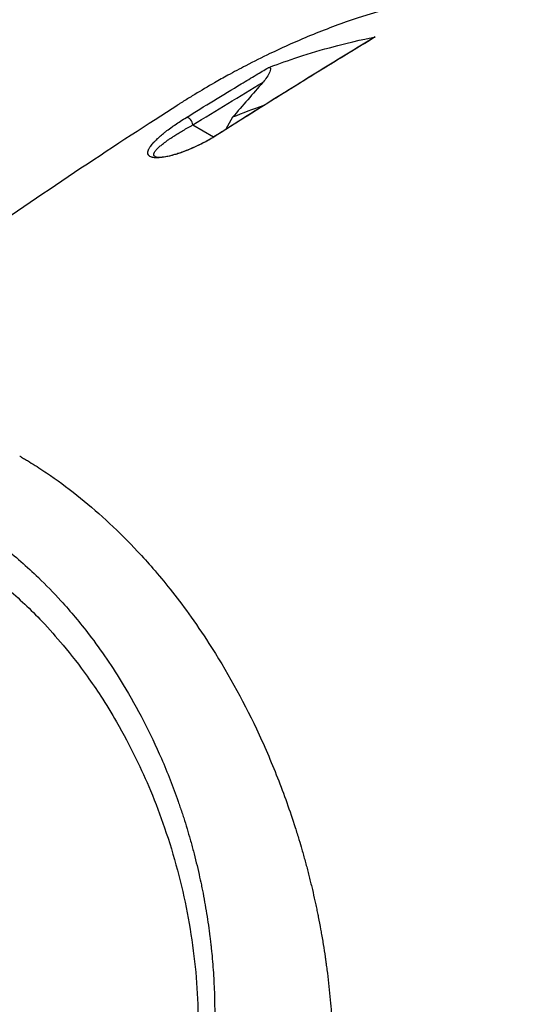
# Model space of a CAD drawing. Header units: millimetres. Extents: x 0 to 4378, y 0 to 2397.
# Tile 621 of 656: x 2605 to 2649, y 1435 to 1519. Entities that reach past the tile are written whole.
import ezdxf

# ---------------------------------------------------------------- set-up
doc = ezdxf.new("R2010")
doc.units = ezdxf.units.MM
doc.header["$LTSCALE"] = 0.2
doc.layers.add('01_Object Line', color=4, linetype='Continuous')

# ---------------------------------------------------------------- blocks, each defined once
blk = doc.blocks.new('Blk$A18R2-0W24D')
for p, q in [((-114.278, 651.843), (-114.87, 650.818)), ((-117.697, 651.181), (-115.921, 650.156)), ((-115.892, 650.139), (-115.892, 650.139))]:
    blk.add_line(p, q)
for centre, major_axis, ratio, start_param, end_param in [((2522.872, -3548.788), (-3801.506, -6584.4), 0.605494, 4.40186, 4.402401), ((-120.909, 587.46), (38.522, 64.028), 0.593124, 0.620935, 0.669644), ((-120.909, 587.46), (38.522, 64.028), 0.593124, 0.618487, 0.61849), ((-118.041, 651.38), (-0.263, 0.426), 0.529145, 3.936183, 6.095295), ((-115.43, 649.872), (-0.268, 0.422), 0.577214, 5.931075, 6.283186)]:
    blk.add_ellipse(centre, major_axis=major_axis, ratio=ratio, start_param=start_param, end_param=end_param)
for points, knots in [([(-102.629, 533.701), (-102.613, 533.711), (-102.419, 533.835), (-102.323, 533.896), (-102.247, 533.945), (-102.018, 534.092), (-101.866, 534.191), (-101.41, 534.489), (-101.106, 534.69), (-100.2, 535.299), (-99.599, 535.713), (-97.807, 536.98), (-96.629, 537.856), (-95.252, 538.928), (-95.034, 539.099), (-94.652, 539.402), (-94.486, 539.534), (-93.937, 539.974), (-93.553, 540.287), (-92.746, 540.954), (-92.314, 541.317), (-91.633, 541.897), (-91.383, 542.113), (-90.933, 542.505), (-90.733, 542.68), (-90.41, 542.965), (-90.287, 543.074), (-88.847, 544.356), (-87.555, 545.564), (-85.563, 547.512), (-84.848, 548.229), (-83.332, 549.79), (-82.533, 550.636), (-79.645, 553.781), (-77.62, 556.157), (-75.159, 559.255), (-74.649, 559.909), (-73.998, 560.76), (-73.852, 560.952), (-73.638, 561.235), (-73.566, 561.331), (-73.421, 561.523), (-73.347, 561.622), (-73.175, 561.853), (-73.081, 561.979), (-72.913, 562.208), (-72.843, 562.304), (-72.671, 562.541), (-72.568, 562.684), (-72.382, 562.944), (-72.298, 563.063), (-71.779, 563.798), (-71.354, 564.422), (-70.4, 565.872), (-69.879, 566.701), (-68.865, 568.394), (-68.372, 569.257), (-67.596, 570.688), (-67.3, 571.252), (-66.946, 571.948), (-66.881, 572.077), (-66.699, 572.441), (-66.583, 572.676), (-66.247, 573.366), (-66.031, 573.824), (-65.703, 574.537), (-65.586, 574.795), (-65.372, 575.276), (-65.274, 575.5), (-65.132, 575.827), (-65.088, 575.93), (-65.006, 576.122), (-64.97, 576.207), (-64.892, 576.391), (-64.849, 576.493), (-64.694, 576.863), (-64.58, 577.136), (-64.288, 577.844), (-64.112, 578.277), (-63.823, 578.999), (-63.706, 579.292), (-63.497, 579.825), (-63.407, 580.056), (-63.235, 580.502), (-63.154, 580.713), (-62.991, 581.14), (-62.91, 581.355), (-62.705, 581.9), (-62.588, 582.218), (-62.361, 582.838), (-62.254, 583.133), (-62.008, 583.819), (-61.871, 584.209), (-61.543, 585.153), (-61.354, 585.707), (-60.053, 589.619), (-59.077, 593.011), (-58.097, 597.089), (-57.944, 597.751), (-57.725, 598.738), (-57.655, 599.059), (-57.288, 600.788), (-57.016, 602.195), (-56.651, 604.32), (-56.535, 605.037), (-56.297, 606.614), (-56.178, 607.474), (-55.986, 609.012), (-55.909, 609.691), (-55.705, 611.663), (-55.598, 612.955), (-55.375, 616.598), (-55.325, 618.941), (-55.422, 623.15), (-55.535, 625.027), (-55.81, 627.745), (-55.914, 628.607), (-56.269, 631.117), (-56.568, 632.755), (-57.279, 635.873), (-57.685, 637.358), (-59.046, 641.563), (-60.166, 644.186), (-62.164, 647.749), (-62.846, 648.831), (-64.296, 650.876), (-65.06, 651.839), (-66.273, 653.201), (-66.685, 653.638), (-67.958, 654.912), (-68.852, 655.707), (-73.475, 659.346), (-77.725, 661.269), (-83.003, 662.315), (-83.613, 662.418), (-84.855, 662.592), (-85.486, 662.662), (-86.77, 662.769), (-87.424, 662.805), (-93.483, 662.976), (-99.04, 661.942), (-105.769, 659.588), (-107.025, 659.1), (-109.209, 658.172), (-110.14, 657.75), (-111.759, 656.974), (-112.45, 656.629), (-113.653, 656.003), (-114.166, 655.729), (-115.062, 655.237), (-115.444, 655.022), (-116.398, 654.477), (-116.966, 654.143), (-117.817, 653.628), (-118.1, 653.455), (-118.523, 653.193), (-118.664, 653.105), (-118.841, 652.993), (-118.909, 652.95), (-118.981, 652.904)], [-6.38032, -6.38032, -6.38032, -6.38032, -6.37821, -6.37821, -6.369846, -6.369846, -6.353117, -6.353117, -6.319657, -6.319657, -6.25276, -6.25276, -6.118821, -6.118821, -6.093562, -6.093562, -6.074245, -6.074245, -6.02934, -6.02934, -5.977241, -5.977241, -5.946683, -5.946683, -5.922148, -5.922148, -5.906985, -5.906985, -5.744468, -5.744468, -5.651851, -5.651851, -5.545767, -5.545767, -5.263109, -5.263109, -5.188236, -5.188236, -5.166424, -5.166424, -5.156096, -5.156096, -5.145051, -5.145051, -5.130591, -5.130591, -5.12026, -5.12026, -5.104932, -5.104932, -5.092289, -5.092289, -5.026821, -5.026821, -4.941899, -4.941899, -4.85599, -4.85599, -4.800726, -4.800726, -4.788117, -4.788117, -4.765241, -4.765241, -4.721287, -4.721287, -4.696404, -4.696404, -4.675122, -4.675122, -4.664727, -4.664727, -4.65667, -4.65667, -4.64693, -4.64693, -4.620997, -4.620997, -4.580201, -4.580201, -4.553194, -4.553194, -4.530725, -4.530725, -4.50998, -4.50998, -4.488898, -4.488898, -4.457903, -4.457903, -4.429176, -4.429176, -4.391259, -4.391259, -4.337563, -4.337563, -4.012989, -4.012989, -3.949041, -3.949041, -3.91815, -3.91815, -3.78308, -3.78308, -3.714321, -3.714321, -3.631782, -3.631782, -3.566461, -3.566461, -3.442027, -3.442027, -3.2143, -3.2143, -3.028646, -3.028646, -2.942037, -2.942037, -2.774506, -2.774506, -2.616657, -2.616657, -2.316725, -2.316725, -2.178502, -2.178502, -2.04381, -2.04381, -1.977504, -1.977504, -1.844402, -1.844402, -1.320414, -1.320414, -1.252574, -1.252574, -1.183446, -1.183446, -1.112702, -1.112702, -0.531304, -0.531304, -0.396945, -0.396945, -0.296158, -0.296158, -0.220657, -0.220657, -0.16405, -0.16405, -0.121678, -0.121678, -0.058094, -0.058094, -0.026366, -0.026366, -0.010502, -0.010502, -0.006369, -0.006369, -0.006369, -0.006369]), ([(-102.007, 658.738), (-103.219, 658.005), (-104.42, 657.275), (-106.769, 655.836), (-107.919, 655.127), (-110.174, 653.73), (-111.278, 653.041), (-113.459, 651.673), (-114.535, 650.995), (-115.597, 650.322)], [0, 0, 0, 0, 0.255884, 0.255884, 0.506619, 0.506619, 0.753309, 0.753309, 1, 1, 1, 1]), ([(-111.219, 656.098), (-109.958, 656.578), (-108.111, 657.225), (-103.93, 658.37), (-102.46, 658.651), (-102.007, 658.738)], [0.000001, 0.000001, 0.000001, 0.000001, 0.4389495, 0.4389495, 0.8481076, 0.8481076, 0.8481076, 0.8481076]), ([(-102.208, 658.652), (-102.192, 658.661), (-102.177, 658.67), (-102.135, 658.693), (-102.106, 658.706), (-102.054, 658.726), (-102.03, 658.734), (-102.007, 658.738)], [0.08876054, 0.08876054, 0.08876054, 0.08876054, 0.09555688, 0.09555688, 0.10788731, 0.10788731, 0.11832169, 0.11832169, 0.11832169, 0.11832169]), ([(-102.129, 533.412), (-102.071, 533.449), (-101.576, 533.762), (-100.496, 534.475), (-100.09, 534.747), (-98.88, 535.575), (-98.079, 536.141), (-95.703, 537.879), (-94.157, 539.084), (-91.588, 541.21), (-90.588, 542.07), (-88.265, 544.143), (-86.966, 545.359), (-79.547, 552.633), (-74.14, 559.367), (-70.591, 564.515), (-69.926, 565.536), (-68.797, 567.371), (-68.324, 568.178), (-67.412, 569.804), (-66.977, 570.617), (-66.135, 572.269), (-65.734, 573.095), (-65.086, 574.5), (-64.832, 575.073), (-64.472, 575.912), (-64.344, 576.216), (-63.744, 577.65), (-63.292, 578.773), (-62.42, 581.026), (-62.009, 582.129), (-61.36, 583.946), (-61.113, 584.657), (-59.929, 588.158), (-59.081, 590.981), (-58.002, 595.103), (-57.681, 596.418), (-57.244, 598.359), (-57.108, 598.985), (-56.718, 600.862), (-56.48, 602.112), (-56.059, 604.569), (-55.873, 605.776), (-54.347, 617.03), (-54.636, 626.242), (-57.048, 636.743), (-57.822, 639.256), (-59.518, 643.444), (-60.352, 645.167), (-61.655, 647.415), (-62.026, 648.016), (-63.769, 650.658), (-65.312, 652.535), (-68.774, 655.865), (-70.677, 657.303), (-72.738, 658.492)], [0.000001, 0.000001, 0.000001, 0.000001, 0.021324, 0.021324, 0.03421, 0.03421, 0.059972, 0.059972, 0.111336, 0.111336, 0.145179, 0.145179, 0.190053, 0.190053, 0.406282, 0.406282, 0.45854, 0.45854, 0.49858, 0.49858, 0.53836, 0.53836, 0.578257, 0.578257, 0.605242, 0.605242, 0.618018, 0.618018, 0.679184, 0.679184, 0.737422, 0.737422, 0.77473, 0.77473, 0.920763, 0.920763, 0.987368, 0.987368, 1.019116, 1.019116, 1.082341, 1.082341, 1.143319, 1.143319, 1.651214, 1.651214, 1.817992, 1.817992, 1.943145, 1.943145, 1.990049, 1.990049, 2.154423, 2.154423, 2.318904, 2.318904, 2.318904, 2.318904]), ([(-118.257, 651.824), (-117.478, 652.305), (-116.698, 652.783), (-115.123, 653.745), (-114.328, 654.228), (-113.105, 654.966), (-112.678, 655.224), (-111.906, 655.687), (-111.562, 655.893), (-111.219, 656.098)], [-1, -1, -1, -1, -0.6676267, -0.6676267, -0.3286444, -0.3286444, -0.1465007, -0.1465007, 0, 0, 0, 0]), ([(-111.219, 656.098), (-111.201, 656.105), (-111.184, 656.11), (-111.151, 656.118), (-111.135, 656.12), (-111.1, 656.119), (-111.083, 656.115), (-111.05, 656.098), (-111.038, 656.084), (-111.016, 656.037), (-111.014, 656.001), (-111.023, 655.902), (-111.045, 655.824), (-111.138, 655.599), (-111.226, 655.441), (-111.433, 655.134), (-111.543, 654.991), (-111.66, 654.856)], [0, 0, 0, 0, 0.0060054, 0.0060054, 0.0118659, 0.0118659, 0.0198848, 0.0198848, 0.0296215, 0.0296215, 0.0453424, 0.0453424, 0.0716462, 0.0716462, 0.1104846, 0.1104846, 0.1435076, 0.1435076, 0.1435076, 0.1435076]), ([(-162.321, 621.313), (-154.382, 628.009), (-145.462, 634.905), (-130.47, 645.44), (-124.07, 649.685), (-118.981, 652.904)], [0, 0, 0, 0, 4.375894, 4.375894, 6.880626, 6.880626, 6.880626, 6.880626]), ([(-115.597, 650.322), (-115.766, 650.215), (-115.938, 650.111), (-116.275, 649.915), (-116.442, 649.822), (-116.777, 649.643), (-116.947, 649.557), (-117.288, 649.39), (-117.461, 649.31), (-117.659, 649.222), (-117.683, 649.211), (-117.707, 649.201), (-117.813, 649.155), (-117.931, 649.105), (-118.081, 649.043), (-118.102, 649.035), (-118.122, 649.027), (-118.249, 648.976), (-118.362, 648.931), (-118.463, 648.894), (-118.643, 648.827), (-118.818, 648.767), (-118.987, 648.713), (-119.114, 648.672), (-119.236, 648.635), (-119.525, 648.554), (-119.687, 648.514), (-119.873, 648.474), (-119.904, 648.468), (-119.935, 648.461), (-120.091, 648.43), (-120.238, 648.406), (-120.406, 648.385), (-120.435, 648.382), (-120.463, 648.379), (-120.583, 648.367), (-120.694, 648.361), (-120.796, 648.36), (-120.934, 648.359), (-121.053, 648.369), (-121.189, 648.398), (-121.22, 648.406), (-121.25, 648.415), (-121.304, 648.432), (-121.349, 648.451), (-121.394, 648.476), (-121.402, 648.481), (-121.41, 648.486), (-121.452, 648.515), (-121.487, 648.55), (-121.517, 648.596), (-121.52, 648.601), (-121.523, 648.606), (-121.553, 648.656), (-121.569, 648.716), (-121.569, 648.785), (-121.57, 648.803), (-121.568, 648.824), (-121.56, 648.874), (-121.554, 648.902), (-121.546, 648.933), (-121.539, 648.964), (-121.53, 648.993), (-121.518, 649.029), (-121.514, 649.038), (-121.51, 649.047), (-121.505, 649.059), (-121.498, 649.075), (-121.489, 649.094), (-121.453, 649.172), (-121.403, 649.254), (-121.331, 649.35), (-121.326, 649.358), (-121.32, 649.366), (-121.248, 649.459), (-121.157, 649.567), (-121.045, 649.688), (-120.986, 649.752), (-120.927, 649.813), (-120.821, 649.92), (-120.773, 649.966), (-120.726, 650.01), (-120.689, 650.045), (-120.659, 650.072), (-120.623, 650.105), (-120.613, 650.115), (-120.605, 650.122), (-120.565, 650.159), (-120.518, 650.2), (-120.465, 650.246), (-120.36, 650.335), (-120.256, 650.422), (-120.074, 650.569), (-119.997, 650.63), (-119.92, 650.69), (-119.782, 650.795), (-119.633, 650.906), (-119.391, 651.079), (-119.309, 651.136), (-119.225, 651.194), (-119.078, 651.296), (-118.924, 651.399), (-118.601, 651.609), (-118.433, 651.716), (-118.257, 651.824)], [0, 0, 0, 0, 0.03125, 0.03125, 0.061049, 0.061049, 0.090899, 0.090899, 0.120824, 0.120824, 0.125, 0.125, 0.125, 0.140489, 0.140489, 0.142857, 0.142857, 0.142857, 0.160714, 0.160714, 0.160714, 0.1875, 0.1875, 0.1875, 0.210358, 0.210358, 0.243287, 0.243287, 0.25, 0.25, 0.25, 0.275832, 0.275832, 0.28125, 0.28125, 0.28125, 0.3125, 0.3125, 0.3125, 0.35959, 0.35959, 0.375, 0.375, 0.375, 0.403754, 0.403754, 0.410714, 0.410714, 0.410714, 0.442869, 0.442869, 0.446429, 0.446429, 0.446429, 0.5, 0.5, 0.5, 0.518047, 0.518047, 0.535714, 0.535714, 0.535714, 0.552984, 0.552984, 0.559524, 0.559524, 0.559524, 0.571429, 0.571429, 0.571429, 0.637279, 0.637279, 0.642857, 0.642857, 0.642857, 0.696429, 0.696429, 0.696429, 0.725471, 0.725471, 0.75, 0.75, 0.75, 0.76604, 0.76604, 0.775, 0.775, 0.775, 0.8, 0.8, 0.8, 0.828752, 0.828752, 0.85, 0.85, 0.85, 0.900603, 0.900603, 0.925, 0.925, 0.925, 0.9625, 0.9625, 1, 1, 1, 1]), ([(-120.929, 648.455), (-120.916, 648.449), (-120.845, 648.422), (-120.582, 648.409), (-120.402, 648.416), (-119.989, 648.473), (-119.756, 648.518), (-119.279, 648.641), (-119.036, 648.715), (-118.544, 648.883), (-118.29, 648.979), (-117.726, 649.21), (-117.416, 649.351), (-116.755, 649.677), (-116.409, 649.865), (-115.956, 650.133), (-115.825, 650.214), (-115.697, 650.295)], [0, 0, 0, 0, 0.1105562, 0.1105562, 0.2081297, 0.2081297, 0.2963581, 0.2963581, 0.3743307, 0.3743307, 0.4545379, 0.4545379, 0.55773, 0.55773, 0.6877722, 0.6877722, 0.7437137, 0.7437137, 0.7437137, 0.7437137]), ([(-132.59, 622.729), (-132.573, 622.719), (-132.543, 622.702), (-132.478, 622.665), (-132.451, 622.648), (-132.367, 622.6), (-132.311, 622.567), (-132.145, 622.469), (-132.034, 622.403), (-131.701, 622.202), (-131.479, 622.065), (-130.817, 621.646), (-130.378, 621.356), (-129.07, 620.454), (-128.208, 619.809), (-125.663, 617.754), (-124.018, 616.22), (-122.002, 614.065), (-121.56, 613.574), (-120.627, 612.498), (-120.14, 611.912), (-119.11, 610.617), (-118.574, 609.909), (-117.455, 608.358), (-116.875, 607.508), (-114.813, 604.316), (-113.446, 601.855), (-111.906, 598.603), (-111.592, 597.909), (-110.985, 596.505), (-110.694, 595.798), (-109.861, 593.677), (-109.354, 592.249), (-108.786, 590.469), (-108.679, 590.127), (-108.489, 589.498), (-108.405, 589.214), (-108.228, 588.599), (-108.134, 588.264), (-107.997, 587.763), (-107.953, 587.597), (-107.867, 587.275), (-107.824, 587.11), (-107.738, 586.777), (-107.697, 586.614), (-107.616, 586.29), (-107.576, 586.127), (-107.497, 585.8), (-107.457, 585.635), (-107.345, 585.154), (-107.273, 584.834), (-107.17, 584.37), (-107.134, 584.204), (-107.065, 583.879), (-107.032, 583.719), (-106.971, 583.425), (-106.941, 583.278), (-106.84, 582.771), (-106.769, 582.388), (-106.685, 581.93), (-106.657, 581.781), (-106.597, 581.438), (-106.565, 581.25), (-106.515, 580.955), (-106.499, 580.856), (-106.427, 580.413), (-106.371, 580.049), (-106.306, 579.608), (-106.292, 579.513), (-106.265, 579.324), (-106.252, 579.23), (-106.213, 578.949), (-106.187, 578.759), (-106.066, 577.827), (-105.98, 577.071), (-105.869, 575.926), (-105.836, 575.545), (-105.791, 574.975), (-105.776, 574.784), (-105.749, 574.401), (-105.736, 574.21), (-105.718, 573.925), (-105.712, 573.829), (-105.701, 573.642), (-105.696, 573.547), (-105.686, 573.361), (-105.681, 573.273), (-105.672, 573.09), (-105.668, 572.996), (-105.646, 572.505), (-105.633, 572.149), (-105.613, 571.411), (-105.607, 571.046), (-105.603, 570.499), (-105.602, 570.318), (-105.603, 569.967), (-105.604, 569.787), (-105.607, 569.522), (-105.608, 569.437), (-105.614, 569.034), (-105.623, 568.71), (-105.707, 566.131), (-105.933, 563.182), (-106.903, 558.439), (-107.186, 557.265), (-107.785, 555.113), (-108.092, 554.13), (-108.718, 552.326), (-109.031, 551.501), (-109.507, 550.34), (-109.656, 549.991), (-109.951, 549.32), (-110.097, 548.998), (-111.371, 546.277), (-112.679, 544.053), (-114.182, 541.928), (-114.272, 541.802), (-114.531, 541.445), (-114.704, 541.212), (-114.955, 540.88), (-115.032, 540.78), (-115.18, 540.587), (-115.254, 540.493), (-115.593, 540.06), (-115.871, 539.717), (-116.364, 539.129), (-116.577, 538.881), (-117.114, 538.269), (-117.443, 537.91), (-117.94, 537.383), (-118.107, 537.209), (-118.36, 536.951), (-118.445, 536.866), (-118.572, 536.738), (-118.614, 536.696), (-118.678, 536.632), (-118.699, 536.611), (-118.752, 536.559), (-118.776, 536.536), (-118.785, 536.527)], [0.000001, 0.000001, 0.000001, 0.000001, 0.007145, 0.007145, 0.012487, 0.012487, 0.023172, 0.023172, 0.044526, 0.044526, 0.087152, 0.087152, 0.172519, 0.172519, 0.343296, 0.343296, 0.684832, 0.684832, 0.782442, 0.782442, 0.893925, 0.893925, 1.020792, 1.020792, 1.165754, 1.165754, 1.5523, 1.5523, 1.656, 1.656, 1.759472, 1.759472, 1.962548, 1.962548, 2.010788, 2.010788, 2.051037, 2.051037, 2.098595, 2.098595, 2.121977, 2.121977, 2.144106, 2.144106, 2.165078, 2.165078, 2.185897, 2.185897, 2.206927, 2.206927, 2.249257, 2.249257, 2.267476, 2.267476, 2.284385, 2.284385, 2.298691, 2.298691, 2.334972, 2.334972, 2.351514, 2.351514, 2.372635, 2.372635, 2.384046, 2.384046, 2.433545, 2.433545, 2.447203, 2.447203, 2.460457, 2.460457, 2.48758, 2.48758, 2.604591, 2.604591, 2.662837, 2.662837, 2.692059, 2.692059, 2.721315, 2.721315, 2.736067, 2.736067, 2.75119, 2.75119, 2.765744, 2.765744, 2.781644, 2.781644, 2.845833, 2.845833, 2.904565, 2.904565, 2.933488, 2.933488, 2.964036, 2.964036, 2.978504, 2.978504, 3.032725, 3.032725, 3.464483, 3.464483, 3.610423, 3.610423, 3.738069, 3.738069, 3.849625, 3.849625, 3.89841, 3.89841, 3.944167, 3.944167, 4.289561, 4.289561, 4.31145, 4.31145, 4.352034, 4.352034, 4.36965, 4.36965, 4.386161, 4.386161, 4.448116, 4.448116, 4.494326, 4.494326, 4.563724, 4.563724, 4.598531, 4.598531, 4.615935, 4.615935, 4.624637, 4.624637, 4.628988, 4.628988, 4.635352, 4.635352, 4.635352, 4.635352]), ([(-137.256, 617.135), (-137.095, 617.042), (-136.647, 616.784), (-135.624, 616.113), (-135.222, 615.834), (-134.559, 615.349), (-134.295, 615.15), (-132.992, 614.138), (-131.968, 613.248), (-130.318, 611.657), (-129.671, 610.99), (-128.201, 609.373), (-127.391, 608.4), (-125.574, 606.024), (-124.594, 604.588), (-122.462, 601.078), (-121.362, 598.95), (-120.138, 596.13), (-119.887, 595.522), (-119.407, 594.296), (-119.179, 593.683), (-118.908, 592.91), (-118.855, 592.756), (-118.747, 592.44), (-118.692, 592.277), (-118.587, 591.959), (-118.536, 591.801), (-118.386, 591.334), (-118.29, 591.024), (-118.103, 590.406), (-118.012, 590.096), (-117.878, 589.62), (-117.832, 589.453), (-117.742, 589.124), (-117.697, 588.959), (-117.566, 588.46), (-117.48, 588.123), (-117.317, 587.455), (-117.238, 587.121), (-117.094, 586.484), (-117.029, 586.182), (-116.934, 585.723), (-116.903, 585.57), (-116.805, 585.075), (-116.742, 584.744), (-116.623, 584.081), (-116.566, 583.748), (-116.459, 583.085), (-116.409, 582.756), (-116.313, 582.09), (-116.272, 581.778), (-116.211, 581.286), (-116.189, 581.112), (-116.153, 580.794), (-116.136, 580.645), (-116.104, 580.339), (-116.087, 580.177), (-116.039, 579.689), (-116.011, 579.369), (-115.96, 578.731), (-115.938, 578.414), (-115.898, 577.774), (-115.882, 577.455), (-115.854, 576.822), (-115.843, 576.504), (-115.826, 575.871), (-115.821, 575.559), (-115.816, 574.933), (-115.816, 574.596), (-115.822, 574.106), (-115.824, 573.951), (-115.83, 573.659), (-115.834, 573.508), (-115.871, 572.192), (-115.944, 571.033), (-116.105, 569.384), (-116.162, 568.885), (-116.286, 567.925), (-116.353, 567.463), (-116.495, 566.572), (-116.57, 566.145), (-116.687, 565.525), (-116.726, 565.326), (-116.806, 564.933), (-116.847, 564.742), (-116.927, 564.369), (-116.969, 564.185), (-117.093, 563.648), (-117.18, 563.289), (-117.352, 562.622), (-117.441, 562.295), (-117.619, 561.665), (-117.709, 561.362), (-117.844, 560.924), (-117.888, 560.784), (-118.019, 560.374), (-118.107, 560.108), (-118.283, 559.596), (-118.371, 559.347), (-118.63, 558.639), (-118.807, 558.183), (-119.314, 556.946), (-119.658, 556.18), (-120.576, 554.318), (-121.176, 553.25), (-122.146, 551.73), (-122.481, 551.237), (-123, 550.519), (-123.175, 550.283), (-123.443, 549.936), (-123.533, 549.821), (-123.669, 549.65), (-123.714, 549.593), (-123.782, 549.508), (-123.805, 549.48), (-123.851, 549.423), (-123.874, 549.395), (-123.897, 549.367)], [0.000002, 0.000002, 0.000002, 0.000002, 0.068396, 0.068396, 0.113225, 0.113225, 0.143068, 0.143068, 0.261804, 0.261804, 0.340398, 0.340398, 0.445112, 0.445112, 0.58476, 0.58476, 0.770646, 0.770646, 0.820914, 0.820914, 0.870505, 0.870505, 0.882769, 0.882769, 0.895757, 0.895757, 0.908699, 0.908699, 0.933689, 0.933689, 0.958342, 0.958342, 0.971541, 0.971541, 0.985008, 0.985008, 1.012116, 1.012116, 1.039467, 1.039467, 1.064342, 1.064342, 1.077017, 1.077017, 1.103525, 1.103525, 1.129763, 1.129763, 1.156377, 1.156377, 1.183318, 1.183318, 1.195097, 1.195097, 1.205034, 1.205034, 1.215755, 1.215755, 1.236325, 1.236325, 1.256757, 1.256757, 1.277456, 1.277456, 1.298369, 1.298369, 1.31914, 1.31914, 1.338917, 1.338917, 1.348349, 1.348349, 1.358318, 1.358318, 1.436393, 1.436393, 1.470506, 1.470506, 1.502489, 1.502489, 1.53257, 1.53257, 1.546517, 1.546517, 1.559977, 1.559977, 1.573067, 1.573067, 1.598315, 1.598315, 1.621948, 1.621948, 1.64382, 1.64382, 1.654133, 1.654133, 1.674222, 1.674222, 1.692702, 1.692702, 1.72678, 1.72678, 1.786154, 1.786154, 1.875164, 1.875164, 1.919672, 1.919672, 1.941935, 1.941935, 1.953066, 1.953066, 1.958631, 1.958631, 1.961414, 1.961414, 1.964192, 1.964192, 1.964192, 1.964192]), ([(-137.775, 614.284), (-137.755, 614.272), (-137.738, 614.263), (-137.702, 614.242), (-137.684, 614.232), (-137.63, 614.2), (-137.593, 614.179), (-137.484, 614.114), (-137.411, 614.071), (-137.19, 613.938), (-137.043, 613.847), (-136.586, 613.557), (-136.276, 613.35), (-135.2, 612.602), (-134.435, 612.01), (-132.652, 610.506), (-131.64, 609.547), (-130.048, 607.872), (-129.443, 607.192), (-128.14, 605.631), (-127.451, 604.739), (-126.39, 603.256), (-126, 602.685), (-125.152, 601.382), (-124.698, 600.643), (-123.672, 598.868), (-123.113, 597.818), (-122.148, 595.839), (-121.732, 594.919), (-120.905, 592.936), (-120.501, 591.872), (-119.719, 589.594), (-119.349, 588.38), (-118.699, 585.939), (-118.418, 584.714), (-117.943, 582.248), (-117.749, 581.007), (-117.454, 578.542), (-117.352, 577.321), (-117.236, 574.878), (-117.222, 573.657), (-117.376, 567.56), (-118.219, 562.909), (-120.105, 557.726), (-120.494, 556.783), (-121.551, 554.497), (-122.262, 553.194), (-123.436, 551.362), (-123.845, 550.771), (-124.698, 549.633), (-125.142, 549.085), (-125.601, 548.561)], [0.000001, 0.000001, 0.000001, 0.000001, 0.008819, 0.008819, 0.017845, 0.017845, 0.035907, 0.035907, 0.072142, 0.072142, 0.145603, 0.145603, 0.301293, 0.301293, 0.697737, 0.697737, 1.249707, 1.249707, 1.602664, 1.602664, 2.030274, 2.030274, 2.287608, 2.287608, 2.606643, 2.606643, 3.037233, 3.037233, 3.398935, 3.398935, 3.802667, 3.802667, 4.249499, 4.249499, 4.690315, 4.690315, 5.13136, 5.13136, 5.56388, 5.56388, 5.998967, 5.998967, 7.754062, 7.754062, 8.158838, 8.158838, 8.768034, 8.768034, 9.073949, 9.073949, 9.380631, 9.380631, 9.380631, 9.380631])]:
    blk.add_open_spline(points, degree=3, knots=knots)
for points in [[(-115.697, 650.295), (-111.2, 653.146), (-106.703, 655.934), (-102.208, 658.652)], [(-117.697, 651.181), (-115.686, 652.422), (-113.673, 653.647), (-111.66, 654.856)]]:
    blk.add_open_spline(points, degree=3)
blk.add_rational_spline([(-120.929, 648.455), (-121.021, 648.501), (-121.057, 648.569), (-121.044, 648.898), (-120.673, 649.263), (-119.529, 650.115), (-118.749, 650.609), (-117.697, 651.181)], [1.00000021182, 1.00000023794, 1.00000026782, 1.00000040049, 1.00000052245, 1.00000079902, 1.00000095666, 1.00000112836], degree=3, knots=[0.420347, 0.420347, 0.420347, 0.420347, 0.5, 0.5, 0.75, 0.75, 1, 1, 1, 1])

msp = doc.modelspace()

# ---------------------------------------------------------------- block references
at = {"layer": '01_Object Line'}
msp.add_blockref('Blk$A18R2-0W24D', (2737.807, 859.146), dxfattribs=at)

doc.saveas('drawing.dxf')
